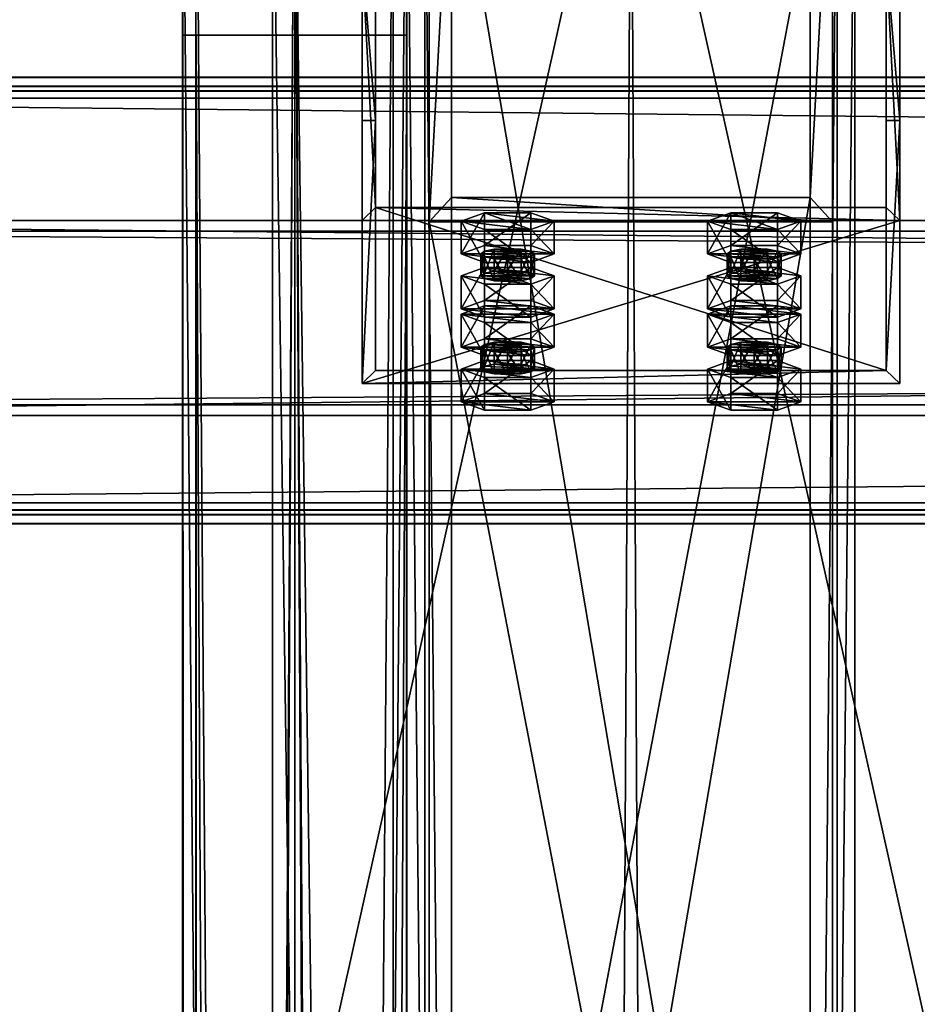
# Model space of a CAD drawing. Header units: millimetres. Extents: x -333 to 67333, y -930 to 39730.
# Tile 567 of 656: x -136 to 64, y 19108 to 19328. Entities that reach past the tile are written whole.
import ezdxf

# ---------------------------------------------------------------- set-up
doc = ezdxf.new("R2010")
doc.units = ezdxf.units.MM
for name, color, linetype in [('13', 7, 'Continuous'), ('4', 7, 'Continuous'), ('5', 7, 'Continuous'), ('6', 7, 'Continuous'), ('7', 7, 'Continuous'), ('95', 7, 'Continuous'), ('99', 7, 'Continuous')]:
    doc.layers.add(name, color=color, linetype=linetype)

msp = doc.modelspace()

# ---------------------------------------------------------------- meshes
at = {"layer": '13', "color": 30}
mesh = msp.add_polyface(dxfattribs=at)
corners = [(-97.06, 23544.7, 4373), (-53.06, 23544.7, 4373), (-53.06, 15255.02, 4373), (-97.06, 15255.02, 4373), (-53.06, 23544.7, 4447), (-53.06, 15255.02, 4447), (-97.06, 23544.7, 4447), (-97.06, 15255.02, 4447), (-100.06, 23544.7, 4370), (-100.06, 23544.7, 4450), (-100.06, 15255.02, 4450), (-100.06, 15255.02, 4370), (-50.06, 23544.7, 4450), (-50.06, 15255.02, 4450), (-50.06, 23544.7, 4370), (-50.06, 15255.02, 4370)]
mesh.append_faces([[corners[k] for k in face] for face in [(0, 2, 3, 3), (1, 5, 2, 2), (4, 7, 5, 5), (6, 3, 7, 7), (8, 10, 11, 11), (9, 13, 10, 10), (12, 15, 13, 13), (14, 11, 15, 15)]], dxfattribs={"vtx0": -1, "color": 30})
mesh.append_faces([[corners[k] for k in face] for face in [(9, 6, 12, 12), (6, 8, 0, 0), (0, 8, 1, 1), (12, 4, 14, 14), (4, 12, 6, 6), (14, 1, 8, 8), (11, 3, 15, 15), (3, 10, 7, 7), (7, 10, 5, 5), (15, 2, 13, 13), (2, 15, 3, 3), (13, 5, 10, 10)]], dxfattribs={"vtx0": -1, "vtx1": -1, "color": 30})
mesh.append_faces([[corners[k] for k in face] for face in [(6, 9, 8, 8), (14, 4, 1, 1), (3, 11, 10, 10), (13, 2, 5, 5)]], dxfattribs={"vtx0": -1, "vtx2": -1, "vtx3": -1, "color": 30})
mesh.append_faces([[corners[k] for k in face] for face in [(0, 1, 2, 2), (1, 4, 5, 5), (4, 6, 7, 7), (6, 0, 3, 3), (8, 9, 10, 10), (9, 12, 13, 13), (12, 14, 15, 15), (14, 8, 11, 11)]], dxfattribs={"vtx2": -1, "vtx3": -1, "color": 30})
mesh = msp.add_polyface(dxfattribs=at)
corners = [(-100.06, 13576.67, 5870), (-50.06, 13576.67, 5870), (-50.06, 19395, 5870), (-100.06, 19395, 5870), (-100.06, 13576.67, 5950), (-100.06, 19395, 5950), (-50.06, 13576.67, 5950), (-50.06, 19395, 5950), (-53.06, 19395, 5873), (-97.06, 19395, 5873), (-97.06, 19395, 5947), (-53.06, 19395, 5947), (-97.06, 13576.67, 5947), (-53.06, 13576.67, 5947), (-97.06, 13576.67, 5873), (-53.06, 13576.67, 5873)]
mesh.append_faces([[corners[k] for k in face] for face in [(0, 2, 3, 3), (4, 3, 5, 5), (6, 5, 7, 7), (1, 7, 2, 2), (12, 11, 10, 10), (14, 10, 9, 9), (15, 9, 8, 8), (13, 8, 11, 11)]], dxfattribs={"vtx0": -1, "color": 30})
mesh.append_faces([[corners[k] for k in face] for face in [(2, 8, 3, 3), (8, 7, 11, 11), (11, 7, 10, 10), (3, 9, 5, 5), (9, 3, 8, 8), (5, 10, 7, 7), (4, 12, 0, 0), (12, 6, 13, 13), (13, 6, 15, 15), (0, 14, 1, 1), (14, 0, 12, 12), (1, 15, 6, 6)]], dxfattribs={"vtx0": -1, "vtx1": -1, "color": 30})
mesh.append_faces([[corners[k] for k in face] for face in [(8, 2, 7, 7), (5, 9, 10, 10), (12, 4, 6, 6), (1, 14, 15, 15)]], dxfattribs={"vtx0": -1, "vtx2": -1, "vtx3": -1, "color": 30})
mesh.append_faces([[corners[k] for k in face] for face in [(0, 1, 2, 2), (4, 0, 3, 3), (6, 4, 5, 5), (1, 6, 7, 7), (12, 13, 11, 11), (14, 12, 10, 10), (15, 14, 9, 9), (13, 15, 8, 8)]], dxfattribs={"vtx2": -1, "vtx3": -1, "color": 30})
mesh = msp.add_polyface(dxfattribs=at)
corners = [(-100, 9474.38, 2980), (-50, 9474.38, 2980), (-50, 19324.35, 2980), (-100, 19324.35, 2980), (-50, 9474.38, 2983), (-50, 19324.35, 2983), (-97, 9474.38, 2983), (-97, 19324.35, 2983), (-97, 9474.38, 3030), (-97, 19324.35, 3030), (-100, 9474.38, 3030), (-100, 19324.35, 3030)]
mesh.append_faces([[corners[k] for k in face] for face in [(0, 2, 3, 3), (1, 5, 2, 2), (4, 7, 5, 5), (6, 9, 7, 7), (8, 11, 9, 9), (10, 3, 11, 11), (0, 4, 1, 1), (8, 0, 10, 10), (7, 2, 5, 5)]], dxfattribs={"vtx0": -1, "color": 30})
mesh.append_faces([[corners[k] for k in face] for face in [(4, 0, 6, 6), (6, 0, 8, 8), (3, 7, 11, 11)]], dxfattribs={"vtx0": -1, "vtx1": -1, "color": 30})
mesh.append_faces([[corners[k] for k in face] for face in [(7, 3, 2, 2)]], dxfattribs={"vtx0": -1, "vtx2": -1, "vtx3": -1, "color": 30})
mesh.append_faces([[corners[k] for k in face] for face in [(9, 11, 7, 7)]], dxfattribs={"vtx1": -1, "color": 30})
mesh.append_faces([[corners[k] for k in face] for face in [(0, 1, 2, 2), (1, 4, 5, 5), (4, 6, 7, 7), (6, 8, 9, 9), (8, 10, 11, 11), (10, 0, 3, 3)]], dxfattribs={"vtx2": -1, "vtx3": -1, "color": 30})
mesh = msp.add_polyface(dxfattribs=at)
corners = [(6100.01, 19311.83, 7537.05), (6100.01, 19239.44, 7521.66), (-329.99, 19239.44, 7521.66), (-329.99, 19311.83, 7537.05), (6100.01, 19280.61, 7327.99), (-329.99, 19280.61, 7327.99), (6100.01, 19219.96, 7315.1), (-329.99, 19219.96, 7315.1), (6100.01, 19217.26, 7327.82), (-329.99, 19217.26, 7327.82), (6100.01, 19215.31, 7327.4), (-329.99, 19215.31, 7327.4), (6100.01, 19218.42, 7312.73), (-329.99, 19218.42, 7312.73), (6100.01, 19282.98, 7326.45), (-329.99, 19282.98, 7326.45), (6100.01, 19241.82, 7520.12), (-329.99, 19241.82, 7520.12), (6100.01, 19310.29, 7534.68), (-329.99, 19310.29, 7534.68), (6100.01, 19312.99, 7521.96), (-329.99, 19312.99, 7521.96), (6100.01, 19314.95, 7522.38), (-329.99, 19314.95, 7522.38)]
mesh.append_faces([[corners[k] for k in face] for face in [(0, 2, 3, 3), (1, 5, 2, 2), (4, 7, 5, 5), (6, 9, 7, 7), (8, 11, 9, 9), (10, 13, 11, 11), (12, 15, 13, 13), (14, 17, 15, 15), (16, 19, 17, 17), (18, 21, 19, 19), (20, 23, 21, 21), (22, 3, 23, 23), (20, 0, 22, 22), (8, 12, 10, 10), (11, 7, 9, 9)]], dxfattribs={"vtx0": -1, "color": 30})
mesh.append_faces([[corners[k] for k in face] for face in [(1, 16, 4, 4), (16, 0, 18, 18), (18, 0, 20, 20), (12, 6, 14, 14), (14, 4, 16, 16), (3, 19, 23, 23), (19, 2, 17, 17), (15, 5, 13, 13)]], dxfattribs={"vtx0": -1, "vtx1": -1, "color": 30})
mesh.append_faces([[corners[k] for k in face] for face in [(16, 1, 0, 0), (12, 8, 6, 6), (14, 6, 4, 4), (19, 3, 2, 2), (17, 2, 5, 5), (7, 11, 13, 13), (5, 15, 17, 17), (13, 5, 7, 7)]], dxfattribs={"vtx0": -1, "vtx2": -1, "vtx3": -1, "color": 30})
mesh.append_faces([[corners[k] for k in face] for face in [(21, 23, 19, 19)]], dxfattribs={"vtx1": -1, "color": 30})
mesh.append_faces([[corners[k] for k in face] for face in [(0, 1, 2, 2), (1, 4, 5, 5), (4, 6, 7, 7), (6, 8, 9, 9), (8, 10, 11, 11), (10, 12, 13, 13), (12, 14, 15, 15), (14, 16, 17, 17), (16, 18, 19, 19), (18, 20, 21, 21), (20, 22, 23, 23), (22, 0, 3, 3)]], dxfattribs={"vtx2": -1, "vtx3": -1, "color": 30})
at = {"layer": '4', "color": 171}
mesh = msp.add_polyface(dxfattribs=at)
corners = [(45, 19379.84, 7183.52), (-45, 19379.84, 7183.52), (-45, 18903.27, 5118.7), (45, 18903.27, 5118.7), (45, 19282.71, 7162.88), (45, 18815.58, 5138.94), (-45, 19282.71, 7162.88), (-45, 18815.58, 5138.94), (-40, 18898.4, 5119.82), (40, 18898.4, 5119.82), (40, 18820.45, 5137.81), (-40, 18820.45, 5137.81), (-40, 19374.44, 7182.37), (40, 19374.44, 7182.37), (-40, 19288.1, 7164.02), (40, 19288.1, 7164.02)]
mesh.append_faces([[corners[k] for k in face] for face in [(0, 2, 3, 3), (4, 3, 5, 5), (6, 5, 7, 7), (1, 7, 2, 2), (12, 9, 8, 8), (14, 8, 11, 11), (15, 11, 10, 10), (13, 10, 9, 9)]], dxfattribs={"vtx0": -1, "color": 171})
mesh.append_faces([[corners[k] for k in face] for face in [(2, 8, 3, 3), (8, 7, 11, 11), (11, 7, 10, 10), (3, 9, 5, 5), (9, 3, 8, 8), (5, 10, 7, 7), (1, 12, 6, 6), (12, 0, 13, 13), (13, 0, 15, 15), (6, 14, 4, 4), (14, 6, 12, 12), (4, 15, 0, 0)]], dxfattribs={"vtx0": -1, "vtx1": -1, "color": 171})
mesh.append_faces([[corners[k] for k in face] for face in [(8, 2, 7, 7), (5, 9, 10, 10), (12, 1, 0, 0), (4, 14, 15, 15)]], dxfattribs={"vtx0": -1, "vtx2": -1, "vtx3": -1, "color": 171})
mesh.append_faces([[corners[k] for k in face] for face in [(0, 1, 2, 2), (4, 0, 3, 3), (6, 4, 5, 5), (1, 6, 7, 7), (12, 13, 9, 9), (14, 12, 8, 8), (15, 14, 11, 11), (13, 15, 10, 10)]], dxfattribs={"vtx2": -1, "vtx3": -1, "color": 171})
at = {"layer": '5', "color": 131}
mesh = msp.add_polyface(dxfattribs=at)
corners = [(46, 9414.72, 2984), (-46, 9414.72, 2984), (-46, 19384.69, 2984), (46, 19384.69, 2984), (-46, 9414.72, 3076), (-46, 19384.69, 3076), (46, 9414.72, 3076), (46, 19384.69, 3076), (50, 9414.72, 2980), (50, 9414.72, 3080), (50, 19384.69, 3080), (50, 19384.69, 2980), (-50, 9414.72, 3080), (-50, 19384.69, 3080), (-50, 9414.72, 2980), (-50, 19384.69, 2980)]
mesh.append_faces([[corners[k] for k in face] for face in [(0, 2, 3, 3), (1, 5, 2, 2), (4, 7, 5, 5), (6, 3, 7, 7), (8, 10, 11, 11), (9, 13, 10, 10), (12, 15, 13, 13), (14, 11, 15, 15)]], dxfattribs={"vtx0": -1, "color": 131})
mesh.append_faces([[corners[k] for k in face] for face in [(9, 6, 12, 12), (6, 8, 0, 0), (0, 8, 1, 1), (12, 4, 14, 14), (4, 12, 6, 6), (14, 1, 8, 8), (11, 3, 15, 15), (3, 10, 7, 7), (7, 10, 5, 5), (15, 2, 13, 13), (2, 15, 3, 3), (13, 5, 10, 10)]], dxfattribs={"vtx0": -1, "vtx1": -1, "color": 131})
mesh.append_faces([[corners[k] for k in face] for face in [(6, 9, 8, 8), (14, 4, 1, 1), (3, 11, 10, 10), (13, 2, 5, 5)]], dxfattribs={"vtx0": -1, "vtx2": -1, "vtx3": -1, "color": 131})
mesh.append_faces([[corners[k] for k in face] for face in [(0, 1, 2, 2), (1, 4, 5, 5), (4, 6, 7, 7), (6, 0, 3, 3), (8, 9, 10, 10), (9, 12, 13, 13), (12, 14, 15, 15), (14, 8, 11, 11)]], dxfattribs={"vtx2": -1, "vtx3": -1, "color": 131})
at = {"layer": '6', "color": 2}
mesh = msp.add_polyface(dxfattribs=at)
corners = [(80, 19379.86, 7183.53), (-80, 19379.86, 7183.53), (-80, 7954.66, 4755.1), (80, 7954.66, 4755.1), (80, 19379.86, 7347.1), (80, 7921.4, 4911.61), (-80, 19379.86, 7347.1), (-80, 7921.4, 4911.61), (-75, 7953.62, 4759.99), (75, 7953.62, 4759.99), (75, 7922.44, 4906.72), (-75, 7922.44, 4906.72), (75, 19379.86, 7188.64), (75, 19379.86, 7341.99), (-75, 19379.86, 7188.64), (-75, 19379.86, 7341.99)]
mesh.append_faces([[corners[k] for k in face] for face in [(0, 2, 3, 3), (4, 3, 5, 5), (6, 5, 7, 7), (1, 7, 2, 2), (12, 10, 9, 9), (14, 9, 8, 8), (15, 8, 11, 11), (13, 11, 10, 10)]], dxfattribs={"vtx0": -1, "color": 2})
mesh.append_faces([[corners[k] for k in face] for face in [(2, 8, 3, 3), (8, 7, 11, 11), (11, 7, 10, 10), (3, 9, 5, 5), (9, 3, 8, 8), (5, 10, 7, 7), (0, 12, 1, 1), (12, 4, 13, 13), (13, 4, 15, 15), (1, 14, 6, 6), (14, 1, 12, 12), (6, 15, 4, 4)]], dxfattribs={"vtx0": -1, "vtx1": -1, "color": 2})
mesh.append_faces([[corners[k] for k in face] for face in [(8, 2, 7, 7), (5, 9, 10, 10), (12, 0, 4, 4), (6, 14, 15, 15)]], dxfattribs={"vtx0": -1, "vtx2": -1, "vtx3": -1, "color": 2})
mesh.append_faces([[corners[k] for k in face] for face in [(0, 1, 2, 2), (4, 0, 3, 3), (6, 4, 5, 5), (1, 6, 7, 7), (12, 13, 10, 10), (14, 12, 9, 9), (15, 14, 8, 8), (13, 15, 11, 11)]], dxfattribs={"vtx2": -1, "vtx3": -1, "color": 2})
at = {"layer": '7', "color": 6}
mesh = msp.add_polyface(dxfattribs=at)
corners = [(-60, 19246.6, 7497.63), (60, 19246.6, 7497.63), (60, 19282.98, 7326.45), (-60, 19282.98, 7326.45), (60, 19305.29, 7510.1), (60, 19341.67, 7338.92), (57, 19305.29, 7510.1), (57, 19341.67, 7338.92), (57, 19249.53, 7498.25), (57, 19285.92, 7327.07), (-57, 19249.53, 7498.25), (-57, 19285.92, 7327.07), (-57, 19305.29, 7510.1), (-57, 19341.67, 7338.92), (-60, 19305.29, 7510.1), (-60, 19341.67, 7338.92)]
mesh.append_faces([[corners[k] for k in face] for face in [(0, 2, 3, 3), (1, 5, 2, 2), (4, 7, 5, 5), (6, 9, 7, 7), (8, 11, 9, 9), (10, 13, 11, 11), (12, 15, 13, 13), (14, 3, 15, 15), (12, 0, 14, 14), (7, 2, 5, 5)]], dxfattribs={"vtx0": -1, "color": 6})
mesh.append_faces([[corners[k] for k in face] for face in [(1, 8, 4, 4), (8, 0, 10, 10), (10, 0, 12, 12), (3, 11, 15, 15), (11, 2, 9, 9), (9, 2, 7, 7)]], dxfattribs={"vtx0": -1, "vtx1": -1, "color": 6})
mesh.append_faces([[corners[k] for k in face] for face in [(8, 1, 0, 0), (11, 3, 2, 2)]], dxfattribs={"vtx0": -1, "vtx2": -1, "vtx3": -1, "color": 6})
mesh.append_faces([[corners[k] for k in face] for face in [(6, 4, 8, 8), (13, 15, 11, 11)]], dxfattribs={"vtx1": -1, "color": 6})
mesh.append_faces([[corners[k] for k in face] for face in [(0, 1, 2, 2), (1, 4, 5, 5), (4, 6, 7, 7), (6, 8, 9, 9), (8, 10, 11, 11), (10, 12, 13, 13), (12, 14, 15, 15), (14, 0, 3, 3)]], dxfattribs={"vtx2": -1, "vtx3": -1, "color": 6})
at = {"layer": '95', "color": 20}
mesh = msp.add_polyface(dxfattribs=at)
corners = [(-33.5, 19270.63, 7374.94), (-32.7, 19276.14, 7373.05), (-33.5, 19275.52, 7375.98), (-32.7, 19271.25, 7372.01), (-30.5, 19271.71, 7369.86), (-30.5, 19276.6, 7370.9), (-27.5, 19271.88, 7369.07), (-27.5, 19276.77, 7370.11), (-24.5, 19271.71, 7369.86), (-24.5, 19276.6, 7370.9), (-22.3, 19271.25, 7372.01), (-22.3, 19276.14, 7373.05), (-21.5, 19275.52, 7375.98), (-21.5, 19270.63, 7374.94), (-22.3, 19274.9, 7378.92), (-32.7, 19270.01, 7377.88), (-32.7, 19274.9, 7378.92), (-27.5, 19274.27, 7381.85), (-30.5, 19274.44, 7381.06), (-24.5, 19274.44, 7381.06), (-37.89, 19275.52, 7375.98), (-32.7, 19277.39, 7367.18), (-32.7, 19284.73, 7368.74), (-37.89, 19282.86, 7377.54), (-22.3, 19277.39, 7367.18), (-22.3, 19284.73, 7368.74), (-17.11, 19275.52, 7375.98), (-17.11, 19282.86, 7377.54), (-22.3, 19273.65, 7384.79), (-22.3, 19280.99, 7386.34), (-32.7, 19273.65, 7384.79), (-32.7, 19280.99, 7386.34)]
mesh.append_faces([[corners[k] for k in face] for face in [(0, 1, 2, 2), (3, 5, 1, 1), (4, 7, 5, 5), (6, 9, 7, 7), (8, 11, 9, 9), (10, 12, 11, 11), (13, 14, 12, 12), (15, 2, 16, 16), (16, 17, 18, 18), (9, 5, 7, 7), (20, 22, 23, 23), (21, 25, 22, 22), (24, 27, 25, 25), (26, 29, 27, 27), (28, 31, 29, 29), (30, 23, 31, 31), (21, 26, 24, 24), (28, 20, 30, 30), (23, 29, 31, 31), (27, 22, 25, 25)]], dxfattribs={"vtx0": -1, "color": 20})
mesh.append_faces([[corners[k] for k in face] for face in [(17, 16, 19, 19), (19, 16, 14, 14), (14, 2, 12, 12), (12, 1, 11, 11), (11, 5, 9, 9), (26, 20, 28, 28), (29, 22, 27, 27)]], dxfattribs={"vtx0": -1, "vtx1": -1, "color": 20})
mesh.append_faces([[corners[k] for k in face] for face in [(14, 16, 2, 2), (12, 2, 1, 1), (11, 1, 5, 5), (26, 21, 20, 20), (29, 23, 22, 22)]], dxfattribs={"vtx0": -1, "vtx2": -1, "vtx3": -1, "color": 20})
mesh.append_faces([[corners[k] for k in face] for face in [(3, 4, 5, 5), (4, 6, 7, 7), (6, 8, 9, 9), (8, 10, 11, 11), (20, 21, 22, 22), (21, 24, 25, 25), (24, 26, 27, 27), (26, 28, 29, 29), (28, 30, 31, 31), (30, 20, 23, 23)]], dxfattribs={"vtx2": -1, "vtx3": -1, "color": 20})
mesh = msp.add_polyface(dxfattribs=at)
corners = [(21.5, 19270.63, 7374.94), (22.3, 19276.14, 7373.05), (21.5, 19275.52, 7375.98), (22.3, 19271.25, 7372.01), (24.5, 19271.71, 7369.86), (24.5, 19276.6, 7370.9), (27.5, 19271.88, 7369.07), (27.5, 19276.77, 7370.11), (30.5, 19271.71, 7369.86), (30.5, 19276.6, 7370.9), (32.7, 19271.25, 7372.01), (32.7, 19276.14, 7373.05), (33.5, 19275.52, 7375.98), (33.5, 19270.63, 7374.94), (32.7, 19274.9, 7378.92), (22.3, 19270.01, 7377.88), (22.3, 19274.9, 7378.92), (27.5, 19274.27, 7381.85), (24.5, 19274.44, 7381.06), (30.5, 19274.44, 7381.06), (17.11, 19275.52, 7375.98), (22.3, 19277.39, 7367.18), (22.3, 19284.73, 7368.74), (17.11, 19282.86, 7377.54), (32.7, 19277.39, 7367.18), (32.7, 19284.73, 7368.74), (37.89, 19275.52, 7375.98), (37.89, 19282.86, 7377.54), (32.7, 19273.65, 7384.79), (32.7, 19280.99, 7386.34), (22.3, 19273.65, 7384.79), (22.3, 19280.99, 7386.34)]
mesh.append_faces([[corners[k] for k in face] for face in [(0, 1, 2, 2), (3, 5, 1, 1), (4, 7, 5, 5), (6, 9, 7, 7), (8, 11, 9, 9), (10, 12, 11, 11), (13, 14, 12, 12), (15, 2, 16, 16), (16, 17, 18, 18), (9, 5, 7, 7), (20, 22, 23, 23), (21, 25, 22, 22), (24, 27, 25, 25), (26, 29, 27, 27), (28, 31, 29, 29), (30, 23, 31, 31), (21, 26, 24, 24), (28, 20, 30, 30), (23, 29, 31, 31), (27, 22, 25, 25)]], dxfattribs={"vtx0": -1, "color": 20})
mesh.append_faces([[corners[k] for k in face] for face in [(17, 16, 19, 19), (19, 16, 14, 14), (14, 2, 12, 12), (12, 1, 11, 11), (11, 5, 9, 9), (26, 20, 28, 28), (29, 22, 27, 27)]], dxfattribs={"vtx0": -1, "vtx1": -1, "color": 20})
mesh.append_faces([[corners[k] for k in face] for face in [(14, 16, 2, 2), (12, 2, 1, 1), (11, 1, 5, 5), (26, 21, 20, 20), (29, 23, 22, 22)]], dxfattribs={"vtx0": -1, "vtx2": -1, "vtx3": -1, "color": 20})
mesh.append_faces([[corners[k] for k in face] for face in [(3, 4, 5, 5), (4, 6, 7, 7), (6, 8, 9, 9), (8, 10, 11, 11), (20, 21, 22, 22), (21, 24, 25, 25), (24, 26, 27, 27), (26, 28, 29, 29), (28, 30, 31, 31), (30, 20, 23, 23)]], dxfattribs={"vtx2": -1, "vtx3": -1, "color": 20})
mesh = msp.add_polyface(dxfattribs=at)
corners = [(-17.11, 19262.07, 7475.36), (-37.89, 19262.07, 7475.36), (-32.7, 19263.94, 7466.55), (-22.3, 19263.94, 7466.55), (-33.5, 19270.63, 7374.94), (-32.7, 19271.25, 7372.01), (-32.7, 19276.14, 7373.05), (-22.3, 19271.25, 7372.01), (-21.5, 19270.63, 7374.94), (-21.5, 19275.52, 7375.98), (-22.3, 19270.01, 7377.88), (-22.3, 19274.9, 7378.92), (-24.5, 19269.55, 7380.03), (-24.5, 19274.44, 7381.06), (-27.5, 19269.38, 7380.81), (-27.5, 19274.27, 7381.85), (-30.5, 19269.55, 7380.03), (-30.5, 19274.44, 7381.06), (-32.7, 19270.01, 7377.88), (-32.7, 19274.9, 7378.92), (-33.5, 19275.52, 7375.98), (-30.5, 19271.71, 7369.86), (-24.5, 19271.71, 7369.86), (-27.5, 19271.88, 7369.07), (-37.89, 19263.29, 7373.38), (-32.7, 19265.17, 7364.58), (-32.7, 19272.5, 7366.14), (-37.89, 19270.63, 7374.94), (-22.3, 19265.17, 7364.58), (-22.3, 19272.5, 7366.14), (-17.11, 19263.29, 7373.38), (-17.11, 19270.63, 7374.94), (-22.3, 19261.42, 7382.19), (-22.3, 19268.76, 7383.75), (-32.7, 19261.42, 7382.19), (-32.7, 19268.76, 7383.75)]
mesh.append_faces([[corners[k] for k in face] for face in [(0, 2, 3, 3), (10, 13, 11, 11), (12, 15, 13, 13), (14, 17, 15, 15), (16, 19, 17, 17), (21, 22, 23, 23), (12, 16, 14, 14), (24, 26, 27, 27), (25, 29, 26, 26), (28, 31, 29, 29), (30, 33, 31, 31), (32, 35, 33, 33), (34, 27, 35, 35), (25, 30, 28, 28), (27, 33, 35, 35), (31, 26, 29, 29)]], dxfattribs={"vtx0": -1, "color": 20})
mesh.append_faces([[corners[k] for k in face] for face in [(22, 21, 7, 7), (7, 21, 8, 8), (8, 4, 10, 10), (10, 18, 12, 12), (33, 26, 31, 31)]], dxfattribs={"vtx0": -1, "vtx1": -1, "color": 20})
mesh.append_faces([[corners[k] for k in face] for face in [(0, 1, 2, 2), (8, 21, 5, 5), (8, 5, 4, 4), (10, 4, 18, 18), (12, 18, 16, 16), (30, 25, 24, 24), (33, 27, 26, 26)]], dxfattribs={"vtx0": -1, "vtx2": -1, "vtx3": -1, "color": 20})
mesh.append_faces([[corners[k] for k in face] for face in [(4, 5, 6, 6), (7, 8, 9, 9), (8, 10, 11, 11), (10, 12, 13, 13), (12, 14, 15, 15), (14, 16, 17, 17), (16, 18, 19, 19), (18, 4, 20, 20), (24, 25, 26, 26), (25, 28, 29, 29), (28, 30, 31, 31), (30, 32, 33, 33), (32, 34, 35, 35), (34, 24, 27, 27)]], dxfattribs={"vtx2": -1, "vtx3": -1, "color": 20})
mesh = msp.add_polyface(dxfattribs=at)
corners = [(37.89, 19262.07, 7475.36), (17.11, 19262.07, 7475.36), (22.3, 19263.94, 7466.55), (32.7, 19263.94, 7466.55), (21.5, 19270.63, 7374.94), (22.3, 19271.25, 7372.01), (22.3, 19276.14, 7373.05), (32.7, 19271.25, 7372.01), (33.5, 19270.63, 7374.94), (33.5, 19275.52, 7375.98), (32.7, 19270.01, 7377.88), (32.7, 19274.9, 7378.92), (30.5, 19269.55, 7380.03), (30.5, 19274.44, 7381.06), (27.5, 19269.38, 7380.81), (27.5, 19274.27, 7381.85), (24.5, 19269.55, 7380.03), (24.5, 19274.44, 7381.06), (22.3, 19270.01, 7377.88), (22.3, 19274.9, 7378.92), (21.5, 19275.52, 7375.98), (24.5, 19271.71, 7369.86), (30.5, 19271.71, 7369.86), (27.5, 19271.88, 7369.07), (17.11, 19263.29, 7373.38), (22.3, 19265.17, 7364.58), (22.3, 19272.5, 7366.14), (17.11, 19270.63, 7374.94), (32.7, 19265.17, 7364.58), (32.7, 19272.5, 7366.14), (37.89, 19263.29, 7373.38), (37.89, 19270.63, 7374.94), (32.7, 19261.42, 7382.19), (32.7, 19268.76, 7383.75), (22.3, 19261.42, 7382.19), (22.3, 19268.76, 7383.75)]
mesh.append_faces([[corners[k] for k in face] for face in [(0, 2, 3, 3), (10, 13, 11, 11), (12, 15, 13, 13), (14, 17, 15, 15), (16, 19, 17, 17), (21, 22, 23, 23), (12, 16, 14, 14), (24, 26, 27, 27), (25, 29, 26, 26), (28, 31, 29, 29), (30, 33, 31, 31), (32, 35, 33, 33), (34, 27, 35, 35), (25, 30, 28, 28), (27, 33, 35, 35), (31, 26, 29, 29)]], dxfattribs={"vtx0": -1, "color": 20})
mesh.append_faces([[corners[k] for k in face] for face in [(22, 21, 7, 7), (7, 21, 8, 8), (8, 4, 10, 10), (10, 18, 12, 12), (33, 26, 31, 31)]], dxfattribs={"vtx0": -1, "vtx1": -1, "color": 20})
mesh.append_faces([[corners[k] for k in face] for face in [(0, 1, 2, 2), (8, 21, 5, 5), (8, 5, 4, 4), (10, 4, 18, 18), (12, 18, 16, 16), (30, 25, 24, 24), (33, 27, 26, 26)]], dxfattribs={"vtx0": -1, "vtx2": -1, "vtx3": -1, "color": 20})
mesh.append_faces([[corners[k] for k in face] for face in [(4, 5, 6, 6), (7, 8, 9, 9), (8, 10, 11, 11), (10, 12, 13, 13), (12, 14, 15, 15), (14, 16, 17, 17), (16, 18, 19, 19), (18, 4, 20, 20), (24, 25, 26, 26), (25, 28, 29, 29), (28, 30, 31, 31), (30, 32, 33, 33), (32, 34, 35, 35), (34, 24, 27, 27)]], dxfattribs={"vtx2": -1, "vtx3": -1, "color": 20})
mesh = msp.add_polyface(dxfattribs=at)
corners = [(-33.5, 19249.84, 7472.76), (-32.7, 19255.35, 7470.86), (-33.5, 19254.73, 7473.8), (-32.7, 19250.46, 7469.82), (-30.5, 19250.92, 7467.67), (-30.5, 19255.81, 7468.71), (-27.5, 19251.09, 7466.89), (-27.5, 19255.98, 7467.93), (-24.5, 19250.92, 7467.67), (-24.5, 19255.81, 7468.71), (-22.3, 19250.46, 7469.82), (-22.3, 19255.35, 7470.86), (-21.5, 19254.73, 7473.8), (-21.5, 19249.84, 7472.76), (-22.3, 19254.11, 7476.73), (-32.7, 19249.22, 7475.69), (-32.7, 19254.11, 7476.73), (-27.5, 19253.48, 7479.67), (-30.5, 19253.65, 7478.88), (-24.5, 19253.65, 7478.88), (-37.89, 19254.73, 7473.8), (-32.7, 19256.6, 7464.99), (-32.7, 19263.94, 7466.55), (-37.89, 19262.07, 7475.36), (-22.3, 19256.6, 7464.99), (-22.3, 19263.94, 7466.55), (-17.11, 19254.73, 7473.8), (-17.11, 19262.07, 7475.36), (-22.3, 19252.86, 7482.6), (-22.3, 19260.2, 7484.16), (-32.7, 19252.86, 7482.6), (-32.7, 19260.2, 7484.16), (-17.11, 19263.29, 7373.38), (-37.89, 19263.29, 7373.38), (-22.3, 19261.42, 7382.19), (-32.7, 19261.42, 7382.19)]
mesh.append_faces([[corners[k] for k in face] for face in [(0, 1, 2, 2), (3, 5, 1, 1), (4, 7, 5, 5), (6, 9, 7, 7), (8, 11, 9, 9), (10, 12, 11, 11), (13, 14, 12, 12), (15, 2, 16, 16), (16, 17, 18, 18), (9, 5, 7, 7), (20, 22, 23, 23), (21, 25, 22, 22), (24, 27, 25, 25), (26, 29, 27, 27), (28, 31, 29, 29), (30, 23, 31, 31), (21, 26, 24, 24), (28, 20, 30, 30), (23, 29, 31, 31), (34, 33, 35, 35)]], dxfattribs={"vtx0": -1, "color": 20})
mesh.append_faces([[corners[k] for k in face] for face in [(17, 16, 19, 19), (19, 16, 14, 14), (14, 2, 12, 12), (12, 1, 11, 11), (11, 5, 9, 9), (26, 20, 28, 28), (29, 23, 27, 27), (32, 33, 34, 34)]], dxfattribs={"vtx0": -1, "vtx1": -1, "color": 20})
mesh.append_faces([[corners[k] for k in face] for face in [(14, 16, 2, 2), (12, 2, 1, 1), (11, 1, 5, 5), (26, 21, 20, 20)]], dxfattribs={"vtx0": -1, "vtx2": -1, "vtx3": -1, "color": 20})
mesh.append_faces([[corners[k] for k in face] for face in [(3, 4, 5, 5), (4, 6, 7, 7), (6, 8, 9, 9), (8, 10, 11, 11), (20, 21, 22, 22), (21, 24, 25, 25), (24, 26, 27, 27), (26, 28, 29, 29), (28, 30, 31, 31), (30, 20, 23, 23)]], dxfattribs={"vtx2": -1, "vtx3": -1, "color": 20})
mesh = msp.add_polyface(dxfattribs=at)
corners = [(21.5, 19249.84, 7472.76), (22.3, 19255.35, 7470.86), (21.5, 19254.73, 7473.8), (22.3, 19250.46, 7469.82), (24.5, 19250.92, 7467.67), (24.5, 19255.81, 7468.71), (27.5, 19251.09, 7466.89), (27.5, 19255.98, 7467.93), (30.5, 19250.92, 7467.67), (30.5, 19255.81, 7468.71), (32.7, 19250.46, 7469.82), (32.7, 19255.35, 7470.86), (33.5, 19254.73, 7473.8), (33.5, 19249.84, 7472.76), (32.7, 19254.11, 7476.73), (22.3, 19249.22, 7475.69), (22.3, 19254.11, 7476.73), (27.5, 19253.48, 7479.67), (24.5, 19253.65, 7478.88), (30.5, 19253.65, 7478.88), (17.11, 19254.73, 7473.8), (22.3, 19256.6, 7464.99), (22.3, 19263.94, 7466.55), (17.11, 19262.07, 7475.36), (32.7, 19256.6, 7464.99), (32.7, 19263.94, 7466.55), (37.89, 19254.73, 7473.8), (37.89, 19262.07, 7475.36), (32.7, 19252.86, 7482.6), (32.7, 19260.2, 7484.16), (22.3, 19252.86, 7482.6), (22.3, 19260.2, 7484.16), (37.89, 19263.29, 7373.38), (17.11, 19263.29, 7373.38), (32.7, 19261.42, 7382.19), (22.3, 19261.42, 7382.19)]
mesh.append_faces([[corners[k] for k in face] for face in [(0, 1, 2, 2), (3, 5, 1, 1), (4, 7, 5, 5), (6, 9, 7, 7), (8, 11, 9, 9), (10, 12, 11, 11), (13, 14, 12, 12), (15, 2, 16, 16), (16, 17, 18, 18), (9, 5, 7, 7), (20, 22, 23, 23), (21, 25, 22, 22), (24, 27, 25, 25), (26, 29, 27, 27), (28, 31, 29, 29), (30, 23, 31, 31), (21, 26, 24, 24), (28, 20, 30, 30), (23, 29, 31, 31), (34, 33, 35, 35)]], dxfattribs={"vtx0": -1, "color": 20})
mesh.append_faces([[corners[k] for k in face] for face in [(17, 16, 19, 19), (19, 16, 14, 14), (14, 2, 12, 12), (12, 1, 11, 11), (11, 5, 9, 9), (26, 20, 28, 28), (29, 23, 27, 27), (32, 33, 34, 34)]], dxfattribs={"vtx0": -1, "vtx1": -1, "color": 20})
mesh.append_faces([[corners[k] for k in face] for face in [(14, 16, 2, 2), (12, 2, 1, 1), (11, 1, 5, 5), (26, 21, 20, 20)]], dxfattribs={"vtx0": -1, "vtx2": -1, "vtx3": -1, "color": 20})
mesh.append_faces([[corners[k] for k in face] for face in [(3, 4, 5, 5), (4, 6, 7, 7), (6, 8, 9, 9), (8, 10, 11, 11), (20, 21, 22, 22), (21, 24, 25, 25), (24, 26, 27, 27), (26, 28, 29, 29), (28, 30, 31, 31), (30, 20, 23, 23)]], dxfattribs={"vtx2": -1, "vtx3": -1, "color": 20})
mesh = msp.add_polyface(dxfattribs=at)
corners = [(-33.5, 19249.84, 7472.76), (-32.7, 19250.46, 7469.82), (-32.7, 19255.35, 7470.86), (-22.3, 19250.46, 7469.82), (-21.5, 19249.84, 7472.76), (-21.5, 19254.73, 7473.8), (-22.3, 19249.22, 7475.69), (-22.3, 19254.11, 7476.73), (-24.5, 19248.76, 7477.84), (-24.5, 19253.65, 7478.88), (-27.5, 19248.59, 7478.63), (-27.5, 19253.48, 7479.67), (-30.5, 19248.76, 7477.84), (-30.5, 19253.65, 7478.88), (-32.7, 19249.22, 7475.69), (-32.7, 19254.11, 7476.73), (-33.5, 19254.73, 7473.8), (-30.5, 19250.92, 7467.67), (-24.5, 19250.92, 7467.67), (-27.5, 19251.09, 7466.89), (-37.89, 19242.5, 7471.2), (-32.7, 19244.37, 7462.39), (-32.7, 19251.71, 7463.95), (-37.89, 19249.84, 7472.76), (-22.3, 19244.37, 7462.39), (-22.3, 19251.71, 7463.95), (-17.11, 19242.5, 7471.2), (-17.11, 19249.84, 7472.76), (-22.3, 19240.63, 7480), (-22.3, 19247.97, 7481.56), (-32.7, 19240.63, 7480), (-32.7, 19247.97, 7481.56)]
mesh.append_faces([[corners[k] for k in face] for face in [(6, 9, 7, 7), (8, 11, 9, 9), (10, 13, 11, 11), (12, 15, 13, 13), (17, 18, 19, 19), (8, 12, 10, 10), (20, 22, 23, 23), (21, 25, 22, 22), (24, 27, 25, 25), (26, 29, 27, 27), (28, 31, 29, 29), (30, 23, 31, 31), (21, 26, 24, 24), (28, 20, 30, 30), (23, 29, 31, 31), (27, 22, 25, 25)]], dxfattribs={"vtx0": -1, "color": 20})
mesh.append_faces([[corners[k] for k in face] for face in [(18, 17, 3, 3), (3, 17, 4, 4), (4, 0, 6, 6), (6, 14, 8, 8), (26, 20, 28, 28), (29, 23, 27, 27)]], dxfattribs={"vtx0": -1, "vtx1": -1, "color": 20})
mesh.append_faces([[corners[k] for k in face] for face in [(4, 17, 1, 1), (4, 1, 0, 0), (6, 0, 14, 14), (8, 14, 12, 12), (26, 21, 20, 20), (27, 23, 22, 22)]], dxfattribs={"vtx0": -1, "vtx2": -1, "vtx3": -1, "color": 20})
mesh.append_faces([[corners[k] for k in face] for face in [(0, 1, 2, 2), (3, 4, 5, 5), (4, 6, 7, 7), (6, 8, 9, 9), (8, 10, 11, 11), (10, 12, 13, 13), (12, 14, 15, 15), (14, 0, 16, 16), (20, 21, 22, 22), (21, 24, 25, 25), (24, 26, 27, 27), (26, 28, 29, 29), (28, 30, 31, 31), (30, 20, 23, 23)]], dxfattribs={"vtx2": -1, "vtx3": -1, "color": 20})
mesh = msp.add_polyface(dxfattribs=at)
corners = [(21.5, 19249.84, 7472.76), (22.3, 19250.46, 7469.82), (22.3, 19255.35, 7470.86), (32.7, 19250.46, 7469.82), (33.5, 19249.84, 7472.76), (33.5, 19254.73, 7473.8), (32.7, 19249.22, 7475.69), (32.7, 19254.11, 7476.73), (30.5, 19248.76, 7477.84), (30.5, 19253.65, 7478.88), (27.5, 19248.59, 7478.63), (27.5, 19253.48, 7479.67), (24.5, 19248.76, 7477.84), (24.5, 19253.65, 7478.88), (22.3, 19249.22, 7475.69), (22.3, 19254.11, 7476.73), (21.5, 19254.73, 7473.8), (24.5, 19250.92, 7467.67), (30.5, 19250.92, 7467.67), (27.5, 19251.09, 7466.89), (17.11, 19242.5, 7471.2), (22.3, 19244.37, 7462.39), (22.3, 19251.71, 7463.95), (17.11, 19249.84, 7472.76), (32.7, 19244.37, 7462.39), (32.7, 19251.71, 7463.95), (37.89, 19242.5, 7471.2), (37.89, 19249.84, 7472.76), (32.7, 19240.63, 7480), (32.7, 19247.97, 7481.56), (22.3, 19240.63, 7480), (22.3, 19247.97, 7481.56)]
mesh.append_faces([[corners[k] for k in face] for face in [(6, 9, 7, 7), (8, 11, 9, 9), (10, 13, 11, 11), (12, 15, 13, 13), (17, 18, 19, 19), (8, 12, 10, 10), (20, 22, 23, 23), (21, 25, 22, 22), (24, 27, 25, 25), (26, 29, 27, 27), (28, 31, 29, 29), (30, 23, 31, 31), (21, 26, 24, 24), (28, 20, 30, 30), (23, 29, 31, 31), (27, 22, 25, 25)]], dxfattribs={"vtx0": -1, "color": 20})
mesh.append_faces([[corners[k] for k in face] for face in [(18, 17, 3, 3), (3, 17, 4, 4), (4, 0, 6, 6), (6, 14, 8, 8), (26, 20, 28, 28), (29, 22, 27, 27)]], dxfattribs={"vtx0": -1, "vtx1": -1, "color": 20})
mesh.append_faces([[corners[k] for k in face] for face in [(4, 17, 1, 1), (4, 1, 0, 0), (6, 0, 14, 14), (8, 14, 12, 12), (26, 21, 20, 20), (29, 23, 22, 22)]], dxfattribs={"vtx0": -1, "vtx2": -1, "vtx3": -1, "color": 20})
mesh.append_faces([[corners[k] for k in face] for face in [(0, 1, 2, 2), (3, 4, 5, 5), (4, 6, 7, 7), (6, 8, 9, 9), (8, 10, 11, 11), (10, 12, 13, 13), (12, 14, 15, 15), (14, 0, 16, 16), (20, 21, 22, 22), (21, 24, 25, 25), (24, 26, 27, 27), (26, 28, 29, 29), (28, 30, 31, 31), (30, 20, 23, 23)]], dxfattribs={"vtx2": -1, "vtx3": -1, "color": 20})
at = {"layer": '99', "color": 7}
mesh = msp.add_polyface(dxfattribs=at)
corners = [(100, 1810, 1000), (-100, 1810, 1000), (-100, 4590, 1000), (100, 4590, 1000), (100, 1810, 2280), (-100, 1810, 2280), (100, 4590, 2280), (-100, 4590, 2280), (100, 0, 2950), (-100, 0, 2950), (-100, 38800, 2950), (100, 38800, 2950), (100, 38800, -700), (-100, 38800, -700), (-100, 0, -700), (100, 0, -700), (100, 36990, 2280), (-100, 36990, 2280), (-100, 34210, 2280), (100, 34210, 2280), (-100, 34210, 1000), (100, 34210, 1000), (-100, 36990, 1000), (100, 36990, 1000), (100, 19847.42, 2200), (-100, 19847.42, 2200), (-100, 18949.94, 2200), (100, 18949.94, 2200), (-100, 18949.94, 100), (100, 18949.94, 100), (-100, 19847.42, 100), (100, 19847.42, 100), (100, 30990, 2280), (-100, 30990, 2280), (-100, 28210, 2280), (100, 28210, 2280), (-100, 28210, 1000), (100, 28210, 1000), (-100, 30990, 1000), (100, 30990, 1000), (100, 24990, 2280), (-100, 24990, 2280), (-100, 22210, 2280), (100, 22210, 2280), (-100, 22210, 1000), (100, 22210, 1000), (-100, 24990, 1000), (100, 24990, 1000), (100, 16590, 2280), (-100, 16590, 2280), (-100, 13810, 2280), (100, 13810, 2280), (-100, 13810, 1000), (100, 13810, 1000), (-100, 16590, 1000), (100, 16590, 1000), (100, 10590, 1000), (100, 10590, 2280), (100, 7810, 2280), (100, 7810, 1000), (-100, 7810, 2280), (-100, 7810, 1000), (-100, 10590, 1000), (-100, 10590, 2280)]
mesh.append_faces([[corners[k] for k in face] for face in [(0, 2, 3, 3), (4, 1, 0, 0), (6, 5, 4, 4), (3, 7, 6, 6), (8, 10, 11, 11), (12, 10, 13, 13), (14, 12, 13, 13), (8, 14, 9, 9), (16, 18, 19, 19), (19, 20, 21, 21), (21, 22, 23, 23), (23, 17, 16, 16), (24, 26, 27, 27), (27, 28, 29, 29), (29, 30, 31, 31), (31, 25, 24, 24), (32, 34, 35, 35), (35, 36, 37, 37), (37, 38, 39, 39), (39, 33, 32, 32), (40, 42, 43, 43), (43, 44, 45, 45), (45, 46, 47, 47), (47, 41, 40, 40), (48, 50, 51, 51), (51, 52, 53, 53), (53, 54, 55, 55), (55, 49, 48, 48), (58, 61, 59, 59), (59, 62, 56, 56), (56, 63, 57, 57), (57, 60, 58, 58)]], dxfattribs={"vtx0": -1, "color": 7})
mesh.append_faces([[corners[k] for k in face] for face in [(29, 55, 27, 27), (55, 56, 53, 53), (27, 48, 24, 24), (15, 29, 12, 12), (0, 8, 4, 4), (4, 8, 6, 6), (58, 8, 57, 57), (51, 8, 48, 48), (43, 8, 40, 40), (35, 8, 32, 32), (19, 8, 16, 16), (12, 23, 11, 11), (31, 12, 29, 29), (23, 39, 21, 21), (11, 16, 8, 8), (32, 21, 39, 39), (21, 32, 19, 19), (40, 37, 47, 47), (37, 40, 35, 35), (24, 45, 31, 31), (45, 24, 43, 43), (57, 53, 56, 56), (53, 57, 51, 51), (6, 59, 3, 3), (59, 6, 58, 58), (42, 25, 44, 44), (25, 42, 26, 26), (44, 30, 46, 46), (36, 30, 38, 38), (20, 30, 22, 22), (9, 5, 10, 10), (5, 14, 1, 1), (1, 14, 2, 2), (61, 14, 62, 62), (52, 14, 54, 54), (28, 14, 30, 30), (10, 17, 13, 13), (17, 33, 18, 18), (13, 30, 14, 14), (38, 18, 33, 33), (18, 38, 20, 20), (46, 34, 41, 41), (34, 46, 36, 36), (26, 54, 28, 28), (62, 50, 63, 63), (50, 62, 52, 52), (2, 60, 7, 7), (60, 2, 61, 61)]], dxfattribs={"vtx0": -1, "vtx1": -1, "color": 7})
mesh.append_faces([[corners[k] for k in face] for face in [(55, 29, 0, 0), (55, 3, 59, 59), (29, 15, 0, 0), (6, 8, 58, 58), (57, 8, 51, 51), (48, 8, 43, 43), (40, 8, 35, 35), (32, 8, 19, 19), (23, 12, 31, 31), (23, 31, 45, 45), (23, 47, 37, 37), (43, 24, 48, 48), (46, 30, 36, 36), (38, 30, 20, 20), (2, 14, 61, 61), (62, 14, 52, 52), (54, 14, 28, 28), (17, 10, 5, 5), (17, 7, 60, 60), (17, 63, 50, 50), (17, 49, 42, 42), (17, 41, 34, 34), (13, 22, 30, 30), (49, 26, 42, 42)]], dxfattribs={"vtx0": -1, "vtx1": -1, "vtx2": -1, "vtx3": -1, "color": 7})
mesh.append_faces([[corners[k] for k in face] for face in [(55, 0, 3, 3), (55, 59, 56, 56), (27, 55, 48, 48), (0, 15, 8, 8), (23, 45, 47, 47), (23, 37, 39, 39), (11, 23, 16, 16), (44, 25, 30, 30), (5, 9, 14, 14), (17, 5, 7, 7), (17, 60, 63, 63), (17, 50, 49, 49), (17, 42, 41, 41), (17, 34, 33, 33), (13, 17, 22, 22), (26, 49, 54, 54)]], dxfattribs={"vtx0": -1, "vtx2": -1, "vtx3": -1, "color": 7})
mesh.append_faces([[corners[k] for k in face] for face in [(0, 1, 2, 2), (4, 5, 1, 1), (6, 7, 5, 5), (3, 2, 7, 7), (8, 9, 10, 10), (12, 11, 10, 10), (14, 15, 12, 12), (8, 15, 14, 14), (16, 17, 18, 18), (19, 18, 20, 20), (21, 20, 22, 22), (23, 22, 17, 17), (24, 25, 26, 26), (27, 26, 28, 28), (29, 28, 30, 30), (31, 30, 25, 25), (32, 33, 34, 34), (35, 34, 36, 36), (37, 36, 38, 38), (39, 38, 33, 33), (40, 41, 42, 42), (43, 42, 44, 44), (45, 44, 46, 46), (47, 46, 41, 41), (48, 49, 50, 50), (51, 50, 52, 52), (53, 52, 54, 54), (55, 54, 49, 49), (58, 60, 61, 61), (59, 61, 62, 62), (56, 62, 63, 63), (57, 63, 60, 60)]], dxfattribs={"vtx2": -1, "vtx3": -1, "color": 7})

doc.saveas('drawing.dxf')
